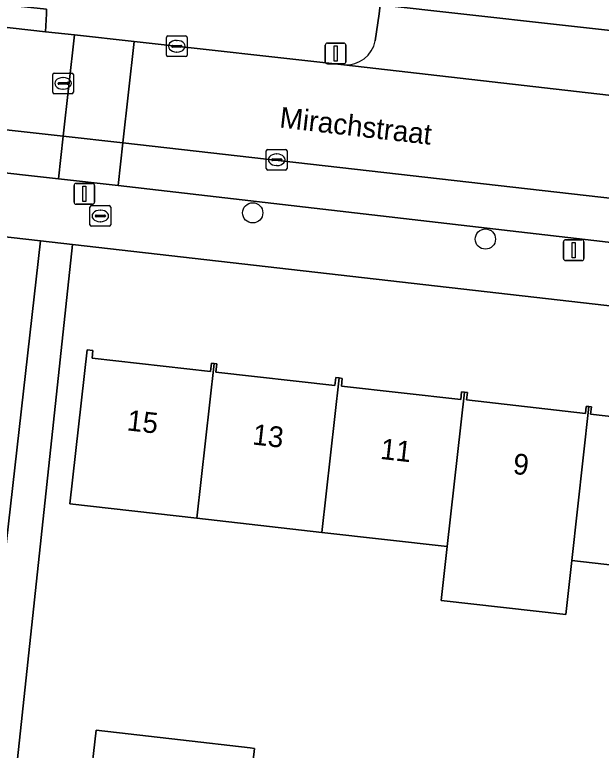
# Model space of a CAD drawing. Extents: x 161928 to 163071, y 386474 to 387428.
# Drawn here: x 162132.99 to 162161.29, y 386714.43 to 386749.95 of the extents above; entities that cross this region are included whole.
import ezdxf

# ---------------------------------------------------------------- set-up
doc = ezdxf.new("R2010")
doc.units = 0
for name, color, linetype in [('IMGEO_Boom', 7, 'Continuous'), ('IMGEO_Brandkraan', 7, 'Continuous'), ('IMGEO_Erf', 7, 'Continuous'), ('IMGEO_Kolk', 7, 'Continuous'), ('IMGEO_Lichtmast', 7, 'Continuous'), ('IMGEO_Openbare_ruimte_label', 7, 'Continuous'), ('IMGEO_Pand', 7, 'Continuous'), ('IMGEO_Pand_nummerreeks', 7, 'Continuous'), ('IMGEO_Parkeervlak_open', 7, 'Continuous'), ('IMGEO_Rijbaan_lokaal_open', 7, 'Continuous'), ('IMGEO_Rioolput', 7, 'Continuous'), ('IMGEO_Voetpad_open', 7, 'Continuous')]:
    doc.layers.add(name, color=color, linetype=linetype)

msp = doc.modelspace()

# ---------------------------------------------------------------- linework, layer by layer
at = {"layer": 'IMGEO_Boom'}
for centre in [(162144.474, 386740.385), (162155.701, 386739.119)]:
    msp.add_circle(centre, 0.489, dxfattribs=at)
at = {"layer": 'IMGEO_Brandkraan'}
for p, q in [((162136.621, 386739.81), (162136.621, 386740.662)), ((162136.696, 386740.736), (162137.548, 386740.736)), ((162137.109, 386740.516), (162137.134, 386740.516)), ((162137.622, 386740.662), (162137.622, 386739.81)), ((162136.88, 386740.23), (162136.88, 386740.242)), ((162137.318, 386740.193), (162136.92, 386740.193)), ((162136.923, 386740.279), (162137.321, 386740.279)), ((162137.364, 386740.242), (162137.364, 386740.23)), ((162137.132, 386739.956), (162137.107, 386739.956)), ((162137.548, 386739.736), (162136.696, 386739.736))]:
    msp.add_line(p, q, dxfattribs=at)
for points in [[(162136.621, 386739.81), (162136.621, 386740.662)], [(162136.696, 386740.736), (162137.548, 386740.736)], [(162137.622, 386740.662), (162137.622, 386739.81)], [(162137.548, 386739.736), (162136.696, 386739.736)]]:
    msp.add_lwpolyline(points, dxfattribs=at)
for centre, radius, start, end in [((162136.698, 386740.66), 0.0765, 91.552, 178.448), ((162136.698, 386740.66), 0.0765, 91.552, 178.448), ((162137.546, 386740.66), 0.0765, 1.552, 88.448), ((162137.546, 386740.66), 0.0765, 1.552, 88.448), ((162136.92, 386740.239), 0.0403, 85.8775, 175.7526), ((162136.917, 386740.229), 0.0366, 178.938, 274.7102), ((162137.321, 386740.236), 0.043, 264.8664, 352.4533), ((162137.325, 386740.241), 0.0386, 1.7309, 96.639), ((162136.698, 386739.812), 0.0765, 181.552, 268.448), ((162136.698, 386739.812), 0.0765, 181.552, 268.448), ((162137.546, 386739.812), 0.0765, 271.552, 358.448), ((162137.546, 386739.812), 0.0765, 271.552, 358.448)]:
    msp.add_arc(centre, radius, start, end, dxfattribs=at)
for centre, major_axis, ratio, start_param, end_param in [((162137.108, 386740.236), (-0.387, 0.002), 0.722429, 4.712389, 7.853982), ((162137.133, 386740.236), (-0.39, 0.002), 0.717154, 1.570796, 4.712389)]:
    msp.add_ellipse(centre, major_axis=major_axis, ratio=ratio, start_param=start_param, end_param=end_param, dxfattribs=at)
at = {"layer": 'IMGEO_Erf'}
for points in [[(162131.951, 386718.964), (162134.239, 386739.027), (162084.608, 386744.686)], [(162185.616, 386733.179), (162183.261, 386733.438), (162135.777, 386738.852), (162133.024, 386713.116)], [(162165.917, 386722.905), (162159.866, 386723.59), (162159.576, 386720.988), (162153.573, 386721.657), (162153.864, 386724.269), (162147.809, 386724.954), (162141.781, 386725.636), (162135.643, 386726.331), (162136.483, 386733.765), (162136.766, 386733.733), (162136.725, 386733.37), (162142.442, 386732.724), (162142.488, 386733.126), (162142.615, 386733.112), (162142.741, 386733.098), (162142.696, 386732.695), (162148.443, 386732.046), (162148.486, 386732.426), (162148.64, 386732.409), (162148.793, 386732.392), (162148.751, 386732.017), (162154.511, 386731.366), (162154.553, 386731.742), (162154.695, 386731.726), (162154.834, 386731.711), (162154.793, 386731.35), (162160.534, 386730.701), (162160.572, 386731.038), (162160.695, 386731.025), (162160.818, 386731.011), (162160.778, 386730.66), (162166.567, 386730.006)], [(162136.616, 386712.732), (162136.924, 386715.398), (162140.986, 386714.929), (162144.345, 386714.541), (162144.567, 386714.515), (162144.259, 386711.849)]]:
    msp.add_lwpolyline(points, dxfattribs=at)
at = {"layer": 'IMGEO_Kolk'}
for p, q in [((162140.308, 386748.005), (162140.308, 386748.857)), ((162140.383, 386748.931), (162141.235, 386748.931)), ((162140.796, 386748.711), (162140.821, 386748.711)), ((162141.309, 386748.857), (162141.309, 386748.005)), ((162140.567, 386748.425), (162140.567, 386748.437)), ((162141.005, 386748.388), (162140.607, 386748.388)), ((162140.61, 386748.474), (162141.008, 386748.474)), ((162141.051, 386748.437), (162141.051, 386748.425)), ((162141.235, 386747.931), (162140.383, 386747.931)), ((162140.819, 386748.151), (162140.794, 386748.151)), ((162145.13, 386742.524), (162145.13, 386743.376)), ((162145.205, 386743.45), (162146.057, 386743.45)), ((162146.131, 386743.376), (162146.131, 386742.524)), ((162145.389, 386742.944), (162145.389, 386742.956)), ((162145.432, 386742.993), (162145.83, 386742.993)), ((162145.618, 386743.23), (162145.643, 386743.23)), ((162145.873, 386742.956), (162145.873, 386742.944)), ((162145.827, 386742.907), (162145.429, 386742.907)), ((162145.641, 386742.67), (162145.616, 386742.67)), ((162146.057, 386742.45), (162145.205, 386742.45))]:
    msp.add_line(p, q, dxfattribs=at)
for points in [[(162140.308, 386748.005), (162140.308, 386748.857)], [(162140.383, 386748.931), (162141.235, 386748.931)], [(162141.309, 386748.857), (162141.309, 386748.005)], [(162141.235, 386747.931), (162140.383, 386747.931)], [(162145.13, 386742.524), (162145.13, 386743.376)], [(162145.205, 386743.45), (162146.057, 386743.45)], [(162146.131, 386743.376), (162146.131, 386742.524)], [(162146.057, 386742.45), (162145.205, 386742.45)]]:
    msp.add_lwpolyline(points, dxfattribs=at)
for centre, radius, start, end in [((162140.385, 386748.855), 0.0765, 91.552, 178.448), ((162140.385, 386748.855), 0.0765, 91.552, 178.448), ((162141.233, 386748.855), 0.0765, 1.552, 88.448), ((162141.233, 386748.855), 0.0765, 1.552, 88.448), ((162140.607, 386748.434), 0.0403, 85.8775, 175.7526), ((162140.604, 386748.424), 0.0366, 178.938, 274.7102), ((162141.008, 386748.431), 0.043, 264.8664, 352.4533), ((162141.012, 386748.436), 0.0386, 1.7309, 96.639), ((162140.385, 386748.007), 0.0765, 181.552, 268.448), ((162140.385, 386748.007), 0.0765, 181.552, 268.448), ((162141.233, 386748.007), 0.0765, 271.552, 358.448), ((162141.233, 386748.007), 0.0765, 271.552, 358.448), ((162145.207, 386743.374), 0.0765, 91.552, 178.448), ((162145.207, 386743.374), 0.0765, 91.552, 178.448), ((162146.055, 386743.374), 0.0765, 1.552, 88.448), ((162146.055, 386743.374), 0.0765, 1.552, 88.448), ((162145.429, 386742.953), 0.0403, 85.8775, 175.7526), ((162145.426, 386742.943), 0.0366, 178.938, 274.7102), ((162145.83, 386742.95), 0.043, 264.8664, 352.4533), ((162145.834, 386742.955), 0.0386, 1.7309, 96.639), ((162145.207, 386742.526), 0.0765, 181.552, 268.448), ((162145.207, 386742.526), 0.0765, 181.552, 268.448), ((162146.055, 386742.526), 0.0765, 271.552, 358.448), ((162146.055, 386742.526), 0.0765, 271.552, 358.448)]:
    msp.add_arc(centre, radius, start, end, dxfattribs=at)
for centre, major_axis, ratio, start_param, end_param in [((162140.795, 386748.431), (-0.387, 0.002), 0.722429, 4.712389, 7.853982), ((162140.82, 386748.431), (-0.39, 0.002), 0.717154, 1.570796, 4.712389), ((162145.617, 386742.95), (-0.387, 0.002), 0.722429, 4.712389, 7.853982), ((162145.642, 386742.95), (-0.39, 0.002), 0.717154, 1.570796, 4.712389)]:
    msp.add_ellipse(centre, major_axis=major_axis, ratio=ratio, start_param=start_param, end_param=end_param, dxfattribs=at)
at = {"layer": 'IMGEO_Lichtmast'}
for p, q in [((162147.977, 386747.682), (162147.977, 386748.482)), ((162147.977, 386748.482), (162147.977, 386747.682)), ((162148.077, 386748.582), (162148.867, 386748.582)), ((162148.867, 386748.582), (162148.077, 386748.582)), ((162148.967, 386748.482), (162148.967, 386747.682)), ((162148.967, 386747.682), (162148.967, 386748.482)), ((162148.867, 386747.582), (162148.077, 386747.582)), ((162148.077, 386747.582), (162148.867, 386747.582)), ((162135.853, 386740.903), (162135.853, 386741.703)), ((162135.853, 386741.703), (162135.853, 386740.903)), ((162135.953, 386741.803), (162136.743, 386741.803)), ((162136.743, 386741.803), (162135.953, 386741.803)), ((162136.843, 386741.703), (162136.843, 386740.903)), ((162136.843, 386740.903), (162136.843, 386741.703)), ((162136.743, 386740.803), (162135.953, 386740.803)), ((162135.953, 386740.803), (162136.743, 386740.803)), ((162159.568, 386739.082), (162160.358, 386739.082)), ((162160.358, 386739.082), (162159.568, 386739.082)), ((162159.468, 386738.182), (162159.468, 386738.982)), ((162159.468, 386738.982), (162159.468, 386738.182)), ((162160.458, 386738.982), (162160.458, 386738.182)), ((162160.458, 386738.182), (162160.458, 386738.982)), ((162160.358, 386738.082), (162159.568, 386738.082)), ((162159.568, 386738.082), (162160.358, 386738.082))]:
    msp.add_line(p, q, dxfattribs=at)
for points in [[(162148.397, 386748.457), (162148.547, 386748.457), (162148.547, 386747.707), (162148.397, 386747.707), (162148.397, 386748.457)], [(162136.273, 386741.678), (162136.423, 386741.678), (162136.423, 386740.928), (162136.273, 386740.928), (162136.273, 386741.678)], [(162159.888, 386738.957), (162160.038, 386738.957), (162160.038, 386738.207), (162159.888, 386738.207), (162159.888, 386738.957)]]:
    msp.add_lwpolyline(points, dxfattribs=at)
for centre, start, end in [((162148.077, 386748.482), 90, 180), ((162148.077, 386748.482), 90, 180), ((162148.867, 386748.482), 0, 90), ((162148.867, 386748.482), 360, 90), ((162148.077, 386747.682), 180, 270), ((162148.077, 386747.682), 180, 270), ((162148.867, 386747.682), 270, 0), ((162148.867, 386747.682), 270, 0), ((162135.953, 386741.703), 90, 180), ((162135.953, 386741.703), 90, 180), ((162136.743, 386741.703), 0, 90), ((162136.743, 386741.703), 360, 90), ((162135.953, 386740.903), 180, 270), ((162135.953, 386740.903), 180, 270), ((162136.743, 386740.903), 270, 0), ((162136.743, 386740.903), 270, 0), ((162159.568, 386738.982), 90, 180), ((162159.568, 386738.982), 90, 180), ((162160.358, 386738.982), 0, 90), ((162160.358, 386738.982), 360, 90), ((162159.568, 386738.182), 180, 270), ((162159.568, 386738.182), 180, 270), ((162160.358, 386738.182), 270, 0), ((162160.358, 386738.182), 270, 0)]:
    msp.add_arc(centre, 0.1, start, end, dxfattribs=at)
at = {"layer": 'IMGEO_Pand'}
for points in [[(162142.615, 386733.112), (162142.488, 386733.126), (162142.442, 386732.724), (162136.725, 386733.37), (162136.766, 386733.733), (162136.483, 386733.765), (162135.643, 386726.331), (162141.781, 386725.636)], [(162148.64, 386732.409), (162148.486, 386732.426), (162148.443, 386732.046), (162142.696, 386732.695), (162142.741, 386733.098), (162142.615, 386733.112), (162141.781, 386725.636), (162147.809, 386724.954)], [(162147.809, 386724.954), (162153.864, 386724.269), (162154.695, 386731.726), (162154.553, 386731.742), (162154.511, 386731.366), (162148.751, 386732.017), (162148.793, 386732.392), (162148.64, 386732.409)], [(162160.695, 386731.025), (162160.572, 386731.038), (162160.534, 386730.701), (162154.793, 386731.35), (162154.834, 386731.711), (162154.695, 386731.726), (162153.864, 386724.269), (162153.573, 386721.657), (162159.576, 386720.988), (162159.866, 386723.59)], [(162166.748, 386730.361), (162166.609, 386730.377), (162166.567, 386730.006), (162160.778, 386730.66), (162160.818, 386731.011), (162160.695, 386731.025), (162159.866, 386723.59), (162165.917, 386722.905)], [(162144.567, 386714.515), (162144.345, 386714.541), (162140.986, 386714.929), (162136.924, 386715.398), (162136.616, 386712.732), (162139.955, 386712.346), (162144.259, 386711.849)]]:
    msp.add_lwpolyline(points, close=True, dxfattribs=at)
at = {"layer": 'IMGEO_Parkeervlak_open'}
for points in [[(162089.818, 386747.087), (162135.098, 386742.034), (162135.328, 386744.09), (162086.873, 386749.474)], [(162185.608, 386738.374), (162138.211, 386743.77), (162137.981, 386741.712), (162179.849, 386736.862), (162181.528, 386736.664)]]:
    msp.add_lwpolyline(points, dxfattribs=at)
msp.add_lwpolyline([(162137.981, 386741.712), (162138.211, 386743.77), (162135.328, 386744.09), (162135.098, 386742.034)], close=True, dxfattribs=at)
at = {"layer": 'IMGEO_Rijbaan_lokaal_open'}
for points in [[(162129.491, 386749.686), (162126.661, 386750), (162123.662, 386750.337), (162089.619, 386754.158), (162086.964, 386754.512), (162086.042, 386754.635), (162085.527, 386749.539), (162085.935, 386749.548), (162086.594, 386749.505), (162086.873, 386749.474), (162135.328, 386744.09), (162135.874, 386748.978), (162134.473, 386749.133)], [(162138.757, 386748.658), (162135.874, 386748.978), (162135.328, 386744.09), (162138.211, 386743.77)]]:
    msp.add_lwpolyline(points, close=True, dxfattribs=at)
msp.add_lwpolyline([(162185.646, 386743.322), (162148.871, 386747.535), (162138.757, 386748.658), (162138.211, 386743.77), (162185.608, 386738.374), (162189.312, 386737.892)], dxfattribs=at)
at = {"layer": 'IMGEO_Rioolput'}
for p, q in [((162134.822, 386746.212), (162134.822, 386747.064)), ((162134.897, 386747.138), (162135.749, 386747.138)), ((162135.31, 386746.918), (162135.335, 386746.918)), ((162135.823, 386747.064), (162135.823, 386746.212)), ((162135.081, 386746.632), (162135.081, 386746.644)), ((162135.519, 386746.595), (162135.121, 386746.595)), ((162135.124, 386746.681), (162135.522, 386746.681)), ((162135.565, 386746.644), (162135.565, 386746.632)), ((162135.749, 386746.138), (162134.897, 386746.138)), ((162135.333, 386746.358), (162135.308, 386746.358))]:
    msp.add_line(p, q, dxfattribs=at)
for points in [[(162134.822, 386746.212), (162134.822, 386747.064)], [(162134.897, 386747.138), (162135.749, 386747.138)], [(162135.823, 386747.064), (162135.823, 386746.212)], [(162135.749, 386746.138), (162134.897, 386746.138)]]:
    msp.add_lwpolyline(points, dxfattribs=at)
for centre, radius, start, end in [((162134.899, 386747.062), 0.0765, 91.552, 178.448), ((162134.899, 386747.062), 0.0765, 91.552, 178.448), ((162135.747, 386747.062), 0.0765, 1.552, 88.448), ((162135.747, 386747.062), 0.0765, 1.552, 88.448), ((162135.121, 386746.641), 0.0403, 85.8775, 175.7526), ((162135.118, 386746.631), 0.0366, 178.938, 274.7102), ((162135.522, 386746.638), 0.043, 264.8664, 352.4533), ((162135.526, 386746.643), 0.0386, 1.7309, 96.639), ((162134.899, 386746.214), 0.0765, 181.552, 268.448), ((162134.899, 386746.214), 0.0765, 181.552, 268.448), ((162135.747, 386746.214), 0.0765, 271.552, 358.448), ((162135.747, 386746.214), 0.0765, 271.552, 358.448)]:
    msp.add_arc(centre, radius, start, end, dxfattribs=at)
for centre, major_axis, ratio, start_param, end_param in [((162135.309, 386746.638), (-0.387, 0.002), 0.722429, 4.712389, 7.853982), ((162135.334, 386746.638), (-0.39, 0.002), 0.717154, 1.570796, 4.712389)]:
    msp.add_ellipse(centre, major_axis=major_axis, ratio=ratio, start_param=start_param, end_param=end_param, dxfattribs=at)
at = {"layer": 'IMGEO_Voetpad_open'}
for points in [[(162184.326, 386749.92), (162183.598, 386750), (162181.295, 386750.253), (162178.265, 386750.586), (162175.235, 386750.919), (162172.205, 386751.252), (162169.175, 386751.585), (162166.144, 386751.919), (162163.114, 386752.252), (162160.084, 386752.585), (162157.054, 386752.918), (162154.024, 386753.251), (162150.994, 386753.584), (162150.631, 386750.435), (162154.519, 386750), (162183.946, 386746.708)], [(162129.491, 386749.686), (162134.473, 386749.133), (162134.518, 386750), (162134.53, 386750.22), (162129.629, 386750.754), (162129.532, 386750)], [(162135.777, 386738.852), (162134.239, 386739.027), (162131.951, 386718.964), (162131.325, 386713.298), (162133.024, 386713.116)]]:
    msp.add_lwpolyline(points, close=True, dxfattribs=at)
for points in [[(162123.662, 386750.337), (162126.661, 386750), (162129.491, 386749.686), (162129.532, 386750), (162129.629, 386750.754), (162134.53, 386750.22), (162134.518, 386750), (162134.473, 386749.133), (162135.874, 386748.978), (162138.757, 386748.658), (162148.871, 386747.535)], [(162150.388, 386748.693), (162150.57, 386750), (162150.631, 386750.435), (162145.903, 386750.964)], [(162183.817, 386745.423), (162183.925, 386746.534), (162183.946, 386746.708), (162154.519, 386750), (162150.631, 386750.435), (162150.57, 386750), (162150.388, 386748.693)], [(162086.873, 386749.474), (162086.594, 386749.505), (162085.935, 386749.548), (162085.527, 386749.539), (162084.608, 386744.686), (162134.239, 386739.027), (162135.777, 386738.852), (162183.261, 386733.438), (162185.616, 386733.179)], [(162148.871, 386747.535), (162185.646, 386743.322)], [(162181.528, 386736.664), (162179.849, 386736.862), (162137.981, 386741.712), (162135.098, 386742.034), (162089.818, 386747.087)]]:
    msp.add_lwpolyline(points, dxfattribs=at)
msp.add_arc((162148.975, 386748.972), 1.441, 265.8784, 348.8341, dxfattribs=at)
msp.add_arc((162148.975, 386748.972), 1.441, 265.8784, 348.8341, dxfattribs=at)

# ---------------------------------------------------------------- texts
at = {"layer": 'IMGEO_Openbare_ruimte_label'}
msp.add_text('Mirachstraat', height=1, rotation=353.4509, dxfattribs=at).set_placement((162145.735, 386744.511))
at = {"layer": 'IMGEO_Pand_nummerreeks'}
for s, rotation, p in [('15', 353.5709, (162138.372, 386729.884)), ('13', 353.5709, (162144.428, 386729.202)), ('11', 353.5709, (162150.597, 386728.506)), ('9', 353.5714, (162156.998, 386727.785))]:
    msp.add_text(s, height=1, rotation=rotation, dxfattribs=at).set_placement(p)

doc.saveas('drawing.dxf')
